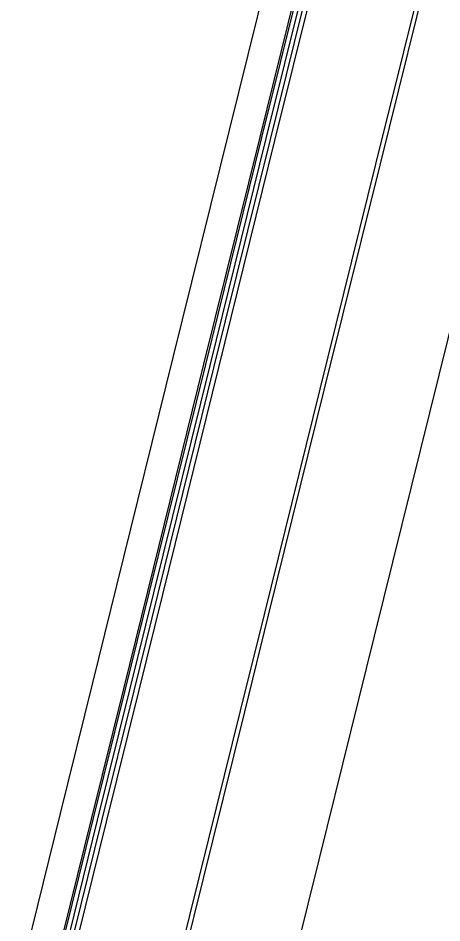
# Model space of a CAD drawing. Extents: x 1797478 to 1804836, y 246529 to 250952.
# Drawn here: x 1797938.3 to 1797985.5, y 249985.3 to 250086 of the extents above; entities that cross this region are included whole.
import ezdxf

# ---------------------------------------------------------------- set-up
doc = ezdxf.new("R2010")
doc.units = 0
doc.layers.add('EDPV-LINE', color=7, linetype='Continuous')
doc.layers.add('SHDR-UPAV', color=7, linetype='Continuous')

msp = doc.modelspace()

# ---------------------------------------------------------------- linework, layer by layer
for points in [[(1797946.83, 249897.35), (1797928.05, 249921.38), (1797934.12, 249945.9), (1797940.4, 249971.38), (1797946.67, 249996.78), (1797950.26, 250011.29), (1797952.93, 250022.13), (1797959.18, 250047.44), (1797965.43, 250072.71), (1797971.69, 250097.98)], [(1797947.33, 249897.28), (1797928.55, 249921.31), (1797934.62, 249945.83), (1797940.9, 249971.3), (1797947.16, 249996.69), (1797950.74, 250011.2), (1797953.42, 250022.03), (1797959.67, 250047.33), (1797965.91, 250072.6), (1797972.17, 250097.86)], [(1797947.8, 249897.21), (1797929.03, 249921.24), (1797935.09, 249945.76), (1797941.37, 249971.22), (1797947.64, 249996.61), (1797951.22, 250011.11), (1797953.9, 250021.94), (1797960.14, 250047.23), (1797966.39, 250072.49), (1797972.64, 250097.74)], [(1797927.74, 249671.76), (1797930.87, 249693.69), (1797934.41, 249718.44), (1797937.95, 249743.19), (1797940.83, 249763.35), (1797941.49, 249767.94), (1797945.03, 249792.69), (1797948.57, 249817.44), (1797952.11, 249842.18), (1797955.65, 249866.93), (1797959.18, 249891.68), (1797959.73, 249895.51), (1797940.96, 249919.54), (1797947.02, 249944.04), (1797953.27, 249969.29), (1797959.5, 249994.48), (1797963.06, 250008.87), (1797965.72, 250019.61), (1797971.92, 250044.7), (1797978.12, 250069.76), (1797984.33, 250094.82)], [(1797928.23, 249671.69), (1797931.37, 249693.62), (1797934.9, 249718.37), (1797938.44, 249743.12), (1797941.32, 249763.28), (1797941.97, 249767.87), (1797945.51, 249792.62), (1797949.05, 249817.37), (1797952.58, 249842.12), (1797956.12, 249866.86), (1797959.65, 249891.61), (1797960.2, 249895.44), (1797941.42, 249919.47), (1797947.48, 249943.97), (1797953.73, 249969.22), (1797959.96, 249994.4), (1797963.52, 250008.78), (1797966.17, 250019.52), (1797972.38, 250044.6), (1797978.58, 250069.66), (1797984.78, 250094.7)], [(1797928.23, 249671.69), (1797931.37, 249693.62), (1797934.9, 249718.37), (1797938.44, 249743.12), (1797941.32, 249763.28), (1797941.97, 249767.87), (1797945.51, 249792.62), (1797949.05, 249817.37), (1797952.58, 249842.12), (1797956.12, 249866.86), (1797959.65, 249891.61), (1797960.2, 249895.44), (1797941.42, 249919.47), (1797947.48, 249943.97), (1797953.73, 249969.22), (1797959.96, 249994.4), (1797963.52, 250008.78), (1797966.17, 250019.52), (1797972.38, 250044.6), (1797978.58, 250069.66), (1797984.78, 250094.7)], [(1797948.26, 249897.15), (1797953.36, 249917.77), (1797959.42, 249942.24), (1797965.61, 249967.29), (1797971.79, 249992.27), (1797975.32, 250006.54), (1797977.96, 250017.2), (1797984.12, 250042.08), (1797990.26, 250066.94), (1797996.42, 250091.79)]]:
    msp.add_lwpolyline(points)
at = {"layer": 'EDPV-LINE'}
for points in [[(1797928.23, 249671.69), (1797931.37, 249693.62), (1797934.9, 249718.37), (1797938.44, 249743.12), (1797941.32, 249763.28), (1797941.97, 249767.87), (1797945.51, 249792.62), (1797949.05, 249817.37), (1797952.58, 249842.12), (1797956.12, 249866.86), (1797959.65, 249891.61), (1797960.2, 249895.44), (1797941.42, 249919.47), (1797947.48, 249943.97), (1797953.73, 249969.22), (1797959.96, 249994.4), (1797963.52, 250008.78), (1797966.17, 250019.52), (1797972.38, 250044.6), (1797978.58, 250069.66), (1797984.78, 250094.7)], [(1797928.23, 249671.69), (1797931.37, 249693.62), (1797934.9, 249718.37), (1797938.44, 249743.12), (1797941.32, 249763.28), (1797941.97, 249767.87), (1797945.51, 249792.62), (1797949.05, 249817.37), (1797952.58, 249842.12), (1797956.12, 249866.86), (1797959.65, 249891.61), (1797960.2, 249895.44), (1797941.42, 249919.47), (1797947.48, 249943.97), (1797953.73, 249969.22), (1797959.96, 249994.4), (1797963.52, 250008.78), (1797966.17, 250019.52), (1797972.38, 250044.6), (1797978.58, 250069.66), (1797984.78, 250094.7)], [(1797928.23, 249671.69), (1797931.37, 249693.62), (1797934.9, 249718.37), (1797938.44, 249743.12), (1797941.32, 249763.28), (1797941.97, 249767.87), (1797945.51, 249792.62), (1797949.05, 249817.37), (1797952.58, 249842.12), (1797956.12, 249866.86), (1797959.65, 249891.61), (1797960.2, 249895.44), (1797941.42, 249919.47), (1797947.48, 249943.97), (1797953.73, 249969.22), (1797959.96, 249994.4), (1797963.52, 250008.78), (1797966.17, 250019.52), (1797972.38, 250044.6), (1797978.58, 250069.66), (1797984.78, 250094.7)], [(1797960.2, 249895.44), (1797941.42, 249919.47), (1797947.48, 249943.97), (1797953.73, 249969.22), (1797959.96, 249994.4), (1797963.52, 250008.78), (1797966.17, 250019.52), (1797972.38, 250044.6), (1797978.58, 250069.66), (1797984.78, 250094.7)]]:
    msp.add_lwpolyline(points, dxfattribs=at)
at = {"layer": 'SHDR-UPAV'}
for points in [[(1797943.18, 249897.88), (1797924.4, 249921.91), (1797930.46, 249946.43), (1797936.75, 249971.97), (1797943.03, 249997.44), (1797946.62, 250011.98), (1797949.3, 250022.85), (1797955.56, 250048.21), (1797961.82, 250073.55), (1797968.09, 250098.88), (1797974.64, 250124.13), (1797981.61, 250149.27), (1797989.01, 250174.29), (1797996.83, 250199.18), (1798005.06, 250223.93), (1798013.72, 250248.54), (1798022.79, 250273), (1798032.27, 250297.31), (1798042.16, 250321.45), (1798052.45, 250345.42), (1798063.15, 250369.21), (1798074.25, 250392.82)], [(1797946.64, 249897.38), (1797927.86, 249921.41), (1797933.92, 249945.93), (1797940.2, 249971.41), (1797946.47, 249996.82), (1797950.06, 250011.33), (1797952.73, 250022.17), (1797958.98, 250047.48), (1797965.23, 250072.76), (1797971.49, 250098.03)], [(1797948.32, 249897.14), (1797929.54, 249921.17), (1797935.61, 249945.69), (1797941.88, 249971.14), (1797948.15, 249996.52), (1797951.73, 250011.02), (1797954.4, 250021.84), (1797960.64, 250047.12), (1797966.89, 250072.38), (1797973.14, 250097.62)], [(1797948.32, 249897.14), (1797929.54, 249921.17), (1797935.61, 249945.69), (1797941.88, 249971.14), (1797948.15, 249996.52), (1797951.73, 250011.02), (1797954.4, 250021.84), (1797960.64, 250047.12), (1797966.89, 250072.38), (1797973.14, 250097.62)]]:
    msp.add_lwpolyline(points, dxfattribs=at)

doc.saveas('drawing.dxf')
